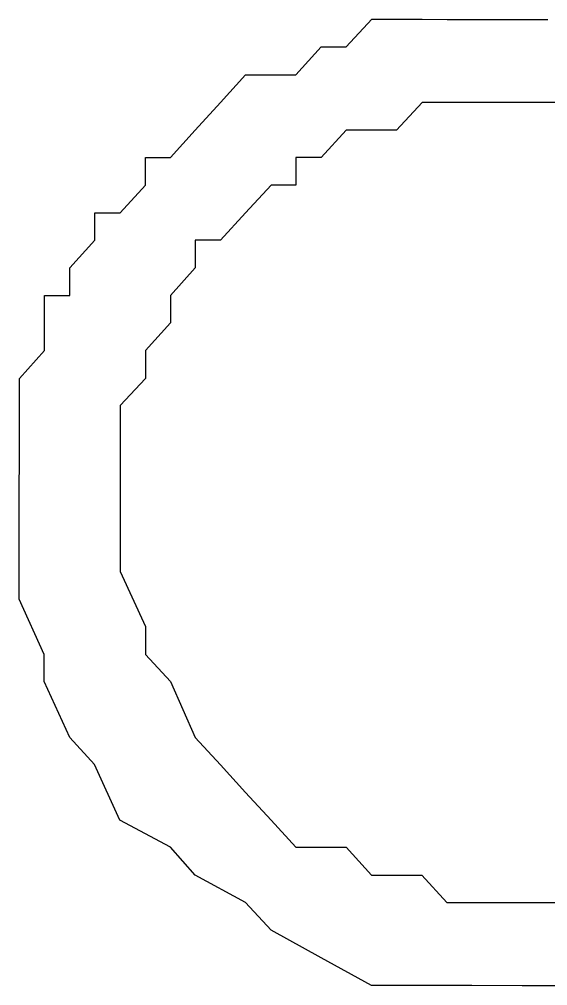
# Model space of a CAD drawing. Extents: x -574342 to -507939, y -1144044 to -1123894.
# Drawn here: x -508078.112 to -508075.418, y -1143957.518 to -1143952.593 of the extents above; entities that cross this region are included whole.
import ezdxf

# ---------------------------------------------------------------- set-up
doc = ezdxf.new("R2010")
doc.units = 0
doc.layers.add('00_1_50_rozpiska', color=7, linetype='Continuous')

msp = doc.modelspace()

# ---------------------------------------------------------------- linework, layer by layer
at = {"layer": '00_1_50_rozpiska'}
for p, q in [((-508076.4447, -1143952.7338), (-508076.3154, -1143952.5934)), ((-508076.4447, -1143952.7338), (-508076.3154, -1143952.5934)), ((-508076.3154, -1143952.5934), (-508076.188, -1143952.5934)), ((-508076.3154, -1143952.5934), (-508076.188, -1143952.5934)), ((-508076.188, -1143952.5934), (-508076.0587, -1143952.5934)), ((-508076.188, -1143952.5934), (-508076.0587, -1143952.5934)), ((-508076.0587, -1143952.5934), (-508075.9312, -1143952.5935)), ((-508076.0587, -1143952.5934), (-508075.9312, -1143952.5935)), ((-508075.9312, -1143952.5935), (-508075.8037, -1143952.5935)), ((-508075.9312, -1143952.5935), (-508075.8037, -1143952.5935)), ((-508075.8037, -1143952.5935), (-508075.6744, -1143952.5935)), ((-508075.8037, -1143952.5935), (-508075.6744, -1143952.5935)), ((-508075.6744, -1143952.5935), (-508075.5481, -1143952.5935)), ((-508075.6744, -1143952.5935), (-508075.5481, -1143952.5935)), ((-508075.5481, -1143952.5935), (-508075.4177, -1143952.5935)), ((-508075.5481, -1143952.5935), (-508075.4177, -1143952.5935)), ((-508076.7015, -1143952.8765), (-508076.5722, -1143952.7338)), ((-508076.7015, -1143952.8765), (-508076.5722, -1143952.7338)), ((-508076.5722, -1143952.7338), (-508076.4447, -1143952.7338)), ((-508076.5722, -1143952.7338), (-508076.4447, -1143952.7338)), ((-508076.4447, -1143952.7338), (-508076.4447, -1143952.7338)), ((-508077.0858, -1143953.0169), (-508076.9583, -1143952.8765)), ((-508077.0858, -1143953.0169), (-508076.9583, -1143952.8765)), ((-508076.9583, -1143952.8765), (-508076.8272, -1143952.8765)), ((-508076.9583, -1143952.8765), (-508076.8272, -1143952.8765)), ((-508076.8272, -1143952.8765), (-508076.7015, -1143952.8765)), ((-508076.8272, -1143952.8765), (-508076.7015, -1143952.8765)), ((-508077.2151, -1143953.1578), (-508077.0858, -1143953.0169)), ((-508077.2151, -1143953.1578), (-508077.0858, -1143953.0169)), ((-508077.0858, -1143953.0169), (-508077.0858, -1143953.0169)), ((-508076.0587, -1143953.017), (-508076.188, -1143953.158)), ((-508076.0587, -1143953.017), (-508076.188, -1143953.158)), ((-508075.9313, -1143953.017), (-508076.0587, -1143953.017)), ((-508075.9313, -1143953.017), (-508076.0587, -1143953.017)), ((-508075.8038, -1143953.017), (-508075.9313, -1143953.017)), ((-508075.8038, -1143953.017), (-508075.9313, -1143953.017)), ((-508075.9313, -1143953.017), (-508075.9313, -1143953.017)), ((-508075.6745, -1143953.017), (-508075.8038, -1143953.017)), ((-508075.6745, -1143953.017), (-508075.8038, -1143953.017)), ((-508075.5482, -1143953.0171), (-508075.6745, -1143953.017)), ((-508075.5482, -1143953.0171), (-508075.6745, -1143953.017)), ((-508075.2902, -1143953.0171), (-508075.5482, -1143953.0171)), ((-508075.2902, -1143953.0171), (-508075.5482, -1143953.0171)), ((-508075.5482, -1143953.0171), (-508075.5482, -1143953.0171)), ((-508077.3414, -1143953.2976), (-508077.2151, -1143953.1578)), ((-508077.3414, -1143953.2976), (-508077.2151, -1143953.1578)), ((-508076.4448, -1143953.1579), (-508076.5723, -1143953.2977)), ((-508076.4448, -1143953.1579), (-508076.5723, -1143953.2977)), ((-508076.3155, -1143953.1579), (-508076.4448, -1143953.1579)), ((-508076.3155, -1143953.1579), (-508076.4448, -1143953.1579)), ((-508076.188, -1143953.158), (-508076.3155, -1143953.1579)), ((-508076.188, -1143953.158), (-508076.3155, -1143953.1579)), ((-508076.3155, -1143953.1579), (-508076.3155, -1143953.1579)), ((-508076.188, -1143953.158), (-508076.188, -1143953.158)), ((-508077.4689, -1143953.438), (-508077.4689, -1143953.2976)), ((-508077.4689, -1143953.2976), (-508077.3414, -1143953.2976)), ((-508077.4689, -1143953.438), (-508077.4689, -1143953.2976)), ((-508077.4689, -1143953.2976), (-508077.3414, -1143953.2976)), ((-508076.5723, -1143953.2977), (-508076.7016, -1143953.2977)), ((-508076.7016, -1143953.2977), (-508076.7016, -1143953.4381)), ((-508076.5723, -1143953.2977), (-508076.7016, -1143953.2977)), ((-508076.7016, -1143953.2977), (-508076.7016, -1143953.4381)), ((-508076.5723, -1143953.2977), (-508076.5723, -1143953.2977)), ((-508077.5982, -1143953.5795), (-508077.4689, -1143953.438)), ((-508077.5982, -1143953.5795), (-508077.4689, -1143953.438)), ((-508076.8273, -1143953.4381), (-508076.9584, -1143953.5796)), ((-508076.8273, -1143953.4381), (-508076.9584, -1143953.5796)), ((-508076.7016, -1143953.4381), (-508076.8273, -1143953.4381)), ((-508076.7016, -1143953.4381), (-508076.8273, -1143953.4381)), ((-508077.7275, -1143953.7181), (-508077.7274, -1143953.5795)), ((-508077.7275, -1143953.7181), (-508077.7274, -1143953.5795)), ((-508077.7274, -1143953.5795), (-508077.5982, -1143953.5795)), ((-508077.7274, -1143953.5795), (-508077.5982, -1143953.5795)), ((-508076.9584, -1143953.5796), (-508077.0859, -1143953.7182)), ((-508076.9584, -1143953.5796), (-508077.0859, -1143953.7182)), ((-508076.9584, -1143953.5796), (-508076.9584, -1143953.5796)), ((-508077.8544, -1143953.8597), (-508077.7275, -1143953.7181)), ((-508077.8544, -1143953.8597), (-508077.7275, -1143953.7181)), ((-508077.0859, -1143953.7182), (-508077.2151, -1143953.7182)), ((-508077.2151, -1143953.7182), (-508077.2151, -1143953.8598)), ((-508077.0859, -1143953.7182), (-508077.2151, -1143953.7182)), ((-508077.2151, -1143953.7182), (-508077.2151, -1143953.8598)), ((-508077.8544, -1143954.0013), (-508077.8544, -1143953.8597)), ((-508077.8544, -1143954.0013), (-508077.8544, -1143953.8597)), ((-508077.2151, -1143953.8598), (-508077.3415, -1143954.0013)), ((-508077.2151, -1143953.8598), (-508077.3415, -1143954.0013)), ((-508077.9843, -1143954.1411), (-508077.9843, -1143954.0013)), ((-508077.9843, -1143954.0013), (-508077.8544, -1143954.0013)), ((-508077.9843, -1143954.1411), (-508077.9843, -1143954.0013)), ((-508077.9843, -1143954.0013), (-508077.8544, -1143954.0013)), ((-508077.3415, -1143954.0013), (-508077.3415, -1143954.1411)), ((-508077.3415, -1143954.0013), (-508077.3415, -1143954.0013)), ((-508077.3415, -1143954.0013), (-508077.3415, -1143954.1411)), ((-508077.9843, -1143954.282), (-508077.9843, -1143954.1411)), ((-508077.9843, -1143954.282), (-508077.9843, -1143954.1411)), ((-508077.3415, -1143954.1411), (-508077.469, -1143954.2821)), ((-508077.3415, -1143954.1411), (-508077.469, -1143954.2821)), ((-508078.1118, -1143954.4242), (-508077.9843, -1143954.282)), ((-508078.1118, -1143954.4242), (-508077.9843, -1143954.282)), ((-508077.469, -1143954.2821), (-508077.469, -1143954.4243)), ((-508077.469, -1143954.2821), (-508077.469, -1143954.4243)), ((-508078.1118, -1143954.5622), (-508078.1118, -1143954.4242)), ((-508078.1118, -1143954.5622), (-508078.1118, -1143954.4242)), ((-508077.469, -1143954.4243), (-508077.5983, -1143954.5623)), ((-508077.469, -1143954.4243), (-508077.5983, -1143954.5623)), ((-508077.469, -1143954.4243), (-508077.469, -1143954.4243)), ((-508078.1118, -1143954.7044), (-508078.1118, -1143954.5622)), ((-508078.1118, -1143954.7044), (-508078.1118, -1143954.5622)), ((-508077.5983, -1143954.5623), (-508077.5983, -1143954.7044)), ((-508077.5983, -1143954.5623), (-508077.5983, -1143954.7044)), ((-508078.1118, -1143954.8436), (-508078.1118, -1143954.7044)), ((-508078.1118, -1143954.8436), (-508078.1118, -1143954.7044)), ((-508078.1118, -1143954.7044), (-508078.1118, -1143954.7044)), ((-508077.5983, -1143954.7044), (-508077.5983, -1143954.8437)), ((-508077.5983, -1143954.7044), (-508077.5983, -1143954.8437)), ((-508078.1119, -1143954.9846), (-508078.1118, -1143954.8436)), ((-508078.1119, -1143954.9846), (-508078.1118, -1143954.8436)), ((-508077.5983, -1143954.8437), (-508077.5984, -1143954.9846)), ((-508077.5983, -1143954.8437), (-508077.5984, -1143954.9846)), ((-508078.1119, -1143955.2671), (-508078.1119, -1143954.9846)), ((-508077.5984, -1143954.9846), (-508077.5984, -1143954.9846)), ((-508077.5984, -1143954.9846), (-508077.5984, -1143955.2672)), ((-508077.5984, -1143954.9846), (-508077.5984, -1143955.2672)), ((-508078.1119, -1143955.5491), (-508078.1119, -1143955.2671)), ((-508077.5984, -1143955.2672), (-508077.5984, -1143955.4082)), ((-508077.5984, -1143955.2672), (-508077.5984, -1143955.4082)), ((-508077.5984, -1143955.4082), (-508077.4692, -1143955.6884)), ((-508077.5984, -1143955.4082), (-508077.4692, -1143955.6884)), ((-508077.9845, -1143955.8299), (-508078.1119, -1143955.5491)), ((-508077.4692, -1143955.6884), (-508077.4692, -1143955.83)), ((-508077.4692, -1143955.6884), (-508077.4692, -1143955.83)), ((-508077.9845, -1143955.9685), (-508077.9845, -1143955.8299)), ((-508077.4692, -1143955.83), (-508077.3417, -1143955.9686)), ((-508077.4692, -1143955.83), (-508077.3417, -1143955.9686)), ((-508077.8547, -1143956.2529), (-508077.9845, -1143955.9685)), ((-508077.3417, -1143955.9686), (-508077.2155, -1143956.2529)), ((-508077.3417, -1143955.9686), (-508077.2155, -1143956.2529)), ((-508077.7278, -1143956.3921), (-508077.8547, -1143956.2529)), ((-508077.2155, -1143956.2529), (-508077.0862, -1143956.3922)), ((-508077.2155, -1143956.2529), (-508077.0862, -1143956.3922)), ((-508077.5986, -1143956.6747), (-508077.7278, -1143956.3921)), ((-508077.0862, -1143956.3922), (-508076.9587, -1143956.5332)), ((-508077.0862, -1143956.3922), (-508076.9587, -1143956.5332)), ((-508076.9587, -1143956.5332), (-508076.8277, -1143956.6748)), ((-508076.9587, -1143956.5332), (-508076.8277, -1143956.6748)), ((-508077.3418, -1143956.8127), (-508077.5986, -1143956.6747)), ((-508076.8277, -1143956.6748), (-508076.702, -1143956.8128)), ((-508076.8277, -1143956.6748), (-508076.702, -1143956.8128)), ((-508077.2155, -1143956.9549), (-508077.3418, -1143956.8127)), ((-508076.702, -1143956.8128), (-508076.4453, -1143956.8128)), ((-508076.702, -1143956.8128), (-508076.4453, -1143956.8128)), ((-508076.4453, -1143956.8128), (-508076.316, -1143956.955)), ((-508076.4453, -1143956.8128), (-508076.316, -1143956.955)), ((-508076.9588, -1143957.0947), (-508077.2155, -1143956.9549)), ((-508076.316, -1143956.955), (-508076.0592, -1143956.9551)), ((-508076.316, -1143956.955), (-508076.0592, -1143956.9551)), ((-508076.0592, -1143956.9551), (-508075.9318, -1143957.0949)), ((-508076.0592, -1143956.9551), (-508075.9318, -1143957.0949)), ((-508076.8278, -1143957.2357), (-508076.9588, -1143957.0947)), ((-508075.9318, -1143957.0949), (-508075.675, -1143957.0949)), ((-508075.9318, -1143957.0949), (-508075.675, -1143957.0949)), ((-508075.675, -1143957.0949), (-508075.4183, -1143957.0949)), ((-508075.675, -1143957.0949), (-508075.4183, -1143957.0949)), ((-508075.4183, -1143957.0949), (-508075.2908, -1143957.095)), ((-508075.4183, -1143957.0949), (-508075.2908, -1143957.095)), ((-508076.5728, -1143957.3773), (-508076.8278, -1143957.2357)), ((-508076.3161, -1143957.5184), (-508076.5728, -1143957.3773)), ((-508076.3161, -1143957.5184), (-508076.5728, -1143957.3773)), ((-508076.0593, -1143957.5184), (-508076.3161, -1143957.5184)), ((-508076.0593, -1143957.5184), (-508076.3161, -1143957.5184)), ((-508075.8043, -1143957.5184), (-508076.0593, -1143957.5184)), ((-508075.8043, -1143957.5184), (-508076.0593, -1143957.5184)), ((-508075.5488, -1143957.5185), (-508075.8043, -1143957.5184)), ((-508075.5488, -1143957.5185), (-508075.8043, -1143957.5184)), ((-508075.4183, -1143957.5185), (-508075.5488, -1143957.5185)), ((-508075.4183, -1143957.5185), (-508075.5488, -1143957.5185)), ((-508075.2908, -1143957.5185), (-508075.4183, -1143957.5185)), ((-508075.2908, -1143957.5185), (-508075.4183, -1143957.5185))]:
    msp.add_line(p, q, dxfattribs=at)
msp.add_lwpolyline([(-508076.5728, -1143957.3773), (-508076.8278, -1143957.2357), (-508076.9588, -1143957.0947), (-508077.2155, -1143956.9549), (-508077.3418, -1143956.8127), (-508077.5986, -1143956.6747), (-508077.7278, -1143956.3921), (-508077.8547, -1143956.2529), (-508077.9845, -1143955.9685), (-508077.9845, -1143955.8299), (-508078.1119, -1143955.5491), (-508078.1119, -1143955.2671), (-508078.1119, -1143954.9846)], dxfattribs=at)

doc.saveas('drawing.dxf')
